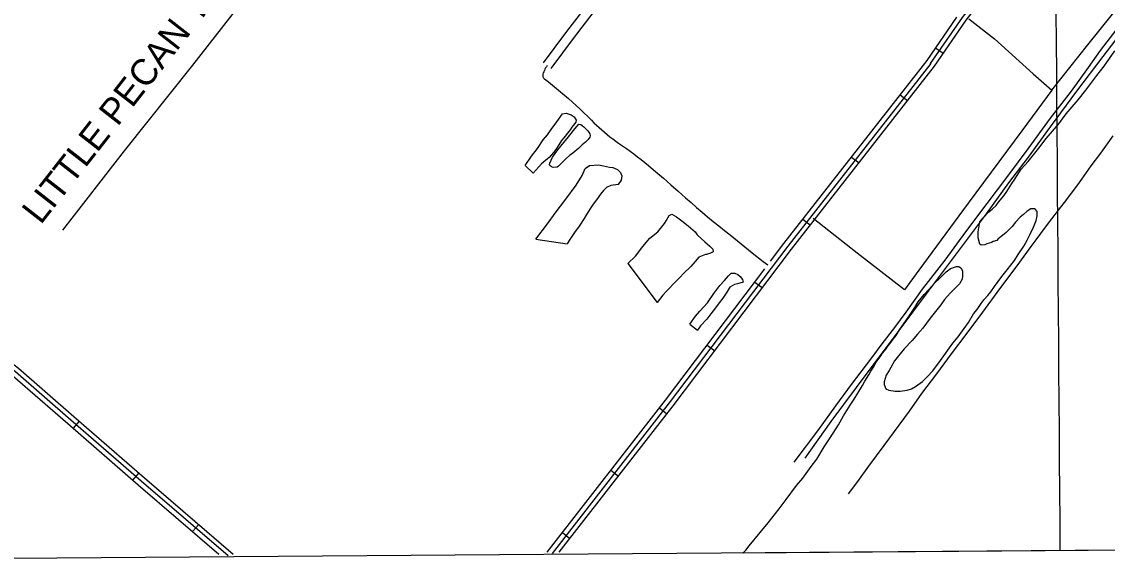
# Model space of a CAD drawing. Extents: x 3535183 to 3573198, y 534952 to 560562.
# Drawn here: x 3541367 to 3544800, y 540353 to 542068 of the extents above; entities that cross this region are included whole.
import ezdxf

# ---------------------------------------------------------------- set-up
doc = ezdxf.new("R2010")
doc.units = 0
for name, color, linetype in [('V-DTCH-CNTR', 7, 'Continuous'), ('V-GRID-FRAM', 7, 'Continuous'), ('V-GRID-MAJR', 7, 'Continuous'), ('V-RIVR-IDEN', 7, 'Continuous'), ('V-ROAD-CNTR', 7, 'Continuous'), ('V-SITE-VEGE', 7, 'Continuous'), ('V-TOPO-SHOR', 7, 'Continuous')]:
    doc.layers.add(name, color=color, linetype=linetype)

msp = doc.modelspace()

# ---------------------------------------------------------------- linework, layer by layer
at = {"layer": 'V-DTCH-CNTR'}
for points in [[(3543962.2, 544569.4), (3543900.2, 544489.1), (3543760.3, 544305.4), (3543560.2, 544046.2), (3543338.5, 543766.8), (3543158.1, 543539.1), (3542965.6, 543294.1), (3542951.8, 543276.2), (3542706.4, 542956.5), (3542362.5, 542521.1), (3542167.2, 542264.8), (3541907, 541930), (3541690.9, 541659.2), (3541495.6, 541407.6)], [(3544362.1, 542076.4), (3544443.4, 542013), (3544566, 541902.5), (3544624.4, 541850.8), (3544739, 541994.8), (3544890.8, 542184.7), (3545026.4, 542366.4), (3545165, 542538.2), (3545310.1, 542733.3), (3545439.6, 542912.6), (3545557.9, 543072.8), (3545707.1, 543276.4), (3545431.4, 543443.3)], [(3544624.4, 541850.8), (3544530.1, 541721.7), (3544360.1, 541493.1), (3544204.3, 541281.3), (3544158.3, 541218.6), (3544009.1, 541335.1), (3543869.6, 541444.5)]]:
    msp.add_lwpolyline(points, dxfattribs=at)
at = {"layer": 'V-GRID-FRAM'}
msp.add_lwpolyline([(3539245.8, 558535.3), (3570887.5, 558774.6), (3571033, 540592.1), (3539375.4, 540352.7), (3539245.8, 558535.3)], dxfattribs=at)
at = {"layer": 'V-GRID-MAJR'}
msp.add_spline([(3544651.7, 540392.6), (3544607.6, 546451.5), (3544563.5, 552512.4), (3544519.4, 558573.3), (3544519.4, 558575.2)], degree=3, dxfattribs=at)
at = {"layer": 'V-ROAD-CNTR'}
for p, q in [((3544230.5, 541945.1), (3544323.9, 542082.2)), ((3544256.4, 541985.3), (3544281.1, 541968.1)), ((3544145.2, 541836), (3544168.9, 541817.5)), ((3543991.3, 541639), (3544014.9, 541620.6)), ((3543837.3, 541442.1), (3543861, 541423.6)), ((3543685.2, 541243.4), (3543709.2, 541225.3)), ((3543534.6, 541043.9), (3543558.5, 541025.8)), ((3543383.7, 540844.8), (3543407.4, 540826.4)), ((3541548.7, 540803.1), (3541529, 540780.5)), ((3541737.1, 540638.8), (3541717.4, 540616.2)), ((3543230.3, 540647.4), (3543254, 540629)), ((3541926.5, 540475.7), (3541906.9, 540453)), ((3543076.9, 540450), (3543100.6, 540431.6))]:
    msp.add_line(p, q, dxfattribs=at)
for points in [[(3545496, 543536.2), (3545427.1, 543455.8), (3545395, 543431.6), (3545135.4, 543109.2), (3544897.5, 542794.6), (3544599.7, 542412.3), (3544341.5, 542081.4), (3544240.2, 541935.7)], [(3544254.2, 541926.7), (3544353.6, 542072.5), (3544611.5, 542403.1), (3544909.4, 542785.5), (3545147.3, 543100), (3545405.6, 543420.8), (3545437.4, 543444.8), (3545507.4, 543526.4)], [(3543016.7, 541937.7), (3543091.1, 542036.7), (3543174.5, 542145.8), (3543254.4, 542250.1), (3543359.1, 542386.4), (3543464.4, 542523.4), (3543554.3, 542641.1), (3543604.1, 542705.6)], [(3543040.7, 541919.7), (3543115, 542018.6), (3543198.3, 542127.6), (3543278.2, 542231.9), (3543382.9, 542368.2), (3543488.2, 542505.2), (3543578.1, 542622.8), (3543626.6, 542685.6)], [(3543734.9, 541309.1), (3543777.6, 541365.7), (3544230.5, 541945.1)], [(3543028.7, 541928.7), (3543026.1, 541925.1), (3543023.8, 541921.3), (3543021.6, 541917.5), (3543019.6, 541913.6), (3543017.7, 541909.5), (3543016.1, 541905.4), (3543014.7, 541901.2), (3543014.5, 541899.5), (3543014.5, 541897.7), (3543014.6, 541896), (3543015, 541894.3), (3543015.6, 541892.6), (3543016.4, 541891.1), (3543017.4, 541889.6), (3543018.5, 541888.2), (3543019.8, 541887), (3543032.8, 541877), (3543045.6, 541866.8), (3543058.3, 541856.4), (3543070.9, 541845.9), (3543083.3, 541835.2), (3543095.6, 541824.3), (3543108.2, 541813.4), (3543120.6, 541802.3), (3543132.8, 541791), (3543144.9, 541779.5), (3543156.7, 541767.9), (3543168.5, 541756.1), (3543176.4, 541748), (3543184.5, 541740.2), (3543192.7, 541732.5), (3543201.1, 541724.9), (3543209.7, 541717.6), (3543218.4, 541710.4), (3543227.2, 541703.4), (3543236.2, 541696.5), (3543245.3, 541689.9), (3543254.6, 541683.5), (3543266.9, 541675.2), (3543279, 541666.7), (3543291, 541658.1), (3543302.8, 541649.3), (3543314.6, 541640.2), (3543326.1, 541631), (3543337.5, 541621.7), (3543348.8, 541612.1), (3543372.6, 541592), (3543396.3, 541571.8), (3543419.9, 541551.3), (3543443.3, 541530.8), (3543466.6, 541510.1), (3543483.8, 541494.9), (3543501.1, 541479.8), (3543518.5, 541464.9), (3543536.1, 541450.2), (3543553.8, 541435.6), (3543571.7, 541421.2), (3543589.6, 541406.9), (3543607.7, 541392.8), (3543642.4, 541364.4), (3543677.3, 541336.3), (3543712.3, 541308.3), (3543726.1, 541297.5)], [(3544242.3, 541935.9), (3543789.5, 541356.5), (3543414.9, 540860.6), (3543044.3, 540383.7)], [(3543066.6, 540387.9), (3543426.8, 540851.4), (3543801.4, 541347.4), (3544254.2, 541926.7)], [(3542019.6, 540375.9), (3541744.5, 540612.4), (3541521.9, 540806.5), (3541346.5, 540958.9), (3541259.1, 541026.1), (3541185.7, 541088), (3541029.7, 541230.6), (3540783.3, 541437.6), (3540555.9, 541642.1)], [(3540565.9, 541653.2), (3540793.2, 541448.9), (3541039.6, 541241.9), (3541195.6, 541099.3), (3541268.5, 541037.8), (3541356, 540970.5), (3541531.7, 540817.8), (3541754.4, 540623.7), (3542035.7, 540381.8)], [(3543028.4, 540387.7), (3543403, 540869.7), (3543717, 541285.4)], [(3541177.5, 541075.3), (3541249.7, 541014.4), (3541337, 540947.3), (3541512.1, 540795.2), (3541734.7, 540601.1), (3541990, 540381.5)]]:
    msp.add_lwpolyline(points, dxfattribs=at)
at = {"layer": 'V-SITE-VEGE'}
for p, q in [((3544790, 541927.4), (3544823.9, 541975.3)), ((3544767, 541897.3), (3544790, 541927.4)), ((3544732, 541850.5), (3544767, 541897.3)), ((3544707.9, 541820.4), (3544732, 541850.5)), ((3544670.6, 541775.8), (3544707.9, 541820.4)), ((3544646.6, 541744.6), (3544670.6, 541775.8)), ((3544607.1, 541697.7), (3544646.6, 541744.6)), ((3544584.1, 541667.6), (3544607.1, 541697.7)), ((3544550.2, 541625.2), (3544584.1, 541667.6)), ((3544505.3, 541566.2), (3544528.3, 541600.7)), ((3544528.3, 541600.7), (3544550.2, 541625.2)), ((3544498.8, 541555), (3544505.3, 541566.2)), ((3544482.4, 541530.5), (3544498.8, 541555)), ((3544456.1, 541496), (3544472.5, 541516)), ((3544472.5, 541516), (3544482.4, 541530.5)), ((3544407.8, 541446.8), (3544425.4, 541465.8)), ((3544425.4, 541465.8), (3544436.4, 541473.7)), ((3544436.4, 541473.7), (3544448.5, 541485.9)), ((3544448.5, 541485.9), (3544456.1, 541496)), ((3544547.2, 541468), (3544535.1, 541456.8)), ((3544558.2, 541474.7), (3544547.2, 541468)), ((3544570.3, 541474.8), (3544558.2, 541474.7)), ((3544573.7, 541472.7), (3544570.3, 541474.8)), ((3544578.2, 541467.2), (3544573.7, 541472.7)), ((3544578.3, 541452.8), (3544578.2, 541467.2)), ((3544391.6, 541402.4), (3544396.9, 541434.5)), ((3544396.9, 541434.5), (3544407.8, 541446.8)), ((3544509.8, 541433.3), (3544498.9, 541418.8)), ((3544525.2, 541449), (3544509.8, 541433.3)), ((3544535.1, 541456.8), (3544525.2, 541449)), ((3544566.4, 541417.2), (3544575.1, 541438.3)), ((3544575.1, 541438.3), (3544578.3, 541452.8)), ((3544391.8, 541383.6), (3544391.6, 541402.4)), ((3544480.2, 541399.9), (3544469.2, 541390.9)), ((3544498.9, 541418.8), (3544480.2, 541399.9)), ((3544555.6, 541392.8), (3544566.4, 541417.2)), ((3544397.5, 541363.7), (3544391.8, 541383.6)), ((3544400.9, 541360.4), (3544397.5, 541363.7)), ((3544413, 541361.6), (3544400.9, 541360.4)), ((3544419.6, 541363.9), (3544413, 541361.6)), ((3544434, 541368.4), (3544419.6, 541363.9)), ((3544439.5, 541371.8), (3544434, 541368.4)), ((3544450.5, 541375.2), (3544439.5, 541371.8)), ((3544454.9, 541379.7), (3544450.5, 541375.2)), ((3544469.2, 541390.9), (3544454.9, 541379.7)), ((3544536, 541357.2), (3544546.9, 541376.1)), ((3544546.9, 541376.1), (3544555.6, 541392.8)), ((3544506.5, 541311.5), (3544518.5, 541330.4)), ((3544518.5, 541330.4), (3544536, 541357.2)), ((3544304.1, 541286.5), (3544322.8, 541292.2)), ((3544322.8, 541292.2), (3544330.6, 541292.2)), ((3544330.6, 541292.2), (3544337.3, 541287.9)), ((3544483.5, 541282.5), (3544506.5, 541311.5)), ((3544268.9, 541254), (3544290.9, 541275.3)), ((3544290.9, 541275.3), (3544304.1, 541286.5)), ((3544337.3, 541287.9), (3544341.8, 541279)), ((3544341.9, 541262.4), (3544340.9, 541252.5)), ((3544341.8, 541279), (3544341.9, 541262.4)), ((3544443, 541229), (3544467.1, 541261.3)), ((3544467.1, 541261.3), (3544483.5, 541282.5)), ((3544234.9, 541218.3), (3544254.7, 541240.6)), ((3544254.7, 541240.6), (3544268.9, 541254)), ((3544333.3, 541238), (3544303.7, 541207.8)), ((3544340.9, 541252.5), (3544333.3, 541238)), ((3544432.1, 541212.3), (3544443, 541229)), ((3544202, 541180.4), (3544220.7, 541203.8)), ((3544220.7, 541203.8), (3544234.9, 541218.3)), ((3544285, 541187.8), (3544274.1, 541171)), ((3544303.7, 541207.8), (3544285, 541187.8)), ((3544410.1, 541186.7), (3544422.2, 541201.2)), ((3544422.2, 541201.2), (3544432.1, 541212.3)), ((3544172.6, 541134.7), (3544191.1, 541162.6)), ((3544191.1, 541162.6), (3544202, 541180.4)), ((3544274.1, 541171), (3544240.2, 541128.7)), ((3544377.3, 541143.2), (3544388.3, 541156.6)), ((3544388.3, 541156.6), (3544401.4, 541175.5)), ((3544401.4, 541175.5), (3544410.1, 541186.7)), ((3544143, 541092.4), (3544172.6, 541134.7)), ((3544240.2, 541128.7), (3544217.2, 541097.5)), ((3544361, 541115.4), (3544377.3, 541143.2)), ((3544132.1, 541074.6), (3544143, 541092.4)), ((3544217.2, 541097.5), (3544199.6, 541078.5)), ((3544328.1, 541069.7), (3544347.8, 541096.4)), ((3544347.8, 541096.4), (3544361, 541115.4)), ((3544112.4, 541047.8), (3544123.4, 541062.3)), ((3544123.4, 541062.3), (3544132.1, 541074.6)), ((3544183.2, 541058.4), (3544158, 541031.6)), ((3544199.6, 541078.5), (3544183.2, 541058.4)), ((3544311.7, 541049.6), (3544328.1, 541069.7)), ((3544081.8, 541006.6), (3544089.5, 541017.7)), ((3544089.5, 541017.7), (3544100.4, 541032.2)), ((3544100.4, 541032.2), (3544105.9, 541040)), ((3544105.9, 541040), (3544112.4, 541047.8)), ((3544158, 541031.6), (3544127.3, 540993.7)), ((3544272.3, 540995), (3544311.7, 541049.6)), ((3544063.2, 540976.5), (3544068.7, 540989.8)), ((3544068.7, 540989.8), (3544081.8, 541006.6)), ((3544127.3, 540993.7), (3544109.9, 540963.6)), ((3544248.3, 540962.7), (3544272.3, 540995)), ((3544033.8, 540929.8), (3544045.8, 540949.8)), ((3544045.8, 540949.8), (3544052.3, 540960.9)), ((3544052.3, 540960.9), (3544063.2, 540976.5)), ((3544101.1, 540948.1), (3544094.7, 540927)), ((3544109.9, 540963.6), (3544101.1, 540948.1)), ((3544230.7, 540943.7), (3544248.3, 540962.7)), ((3544010.9, 540891.9), (3544026.1, 540915.3)), ((3544026.1, 540915.3), (3544033.8, 540929.8)), ((3544094.7, 540927), (3544094.8, 540919.2)), ((3544094.8, 540919.2), (3544099.3, 540904.9)), ((3544193.4, 540912.3), (3544215.4, 540928)), ((3544215.4, 540928), (3544230.7, 540943.7)), ((3544000, 540873), (3544010.9, 540891.9)), ((3544099.3, 540904.9), (3544109.3, 540900.5)), ((3544109.3, 540900.5), (3544129.3, 540897.4)), ((3544129.3, 540897.4), (3544144.8, 540897.5)), ((3544144.8, 540897.5), (3544166.9, 540901)), ((3544166.9, 540901), (3544181.2, 540905.6)), ((3544181.2, 540905.6), (3544193.4, 540912.3)), ((3543966.1, 540819.5), (3543986.8, 540854)), ((3543986.8, 540854), (3544000, 540873)), ((3543949.7, 540791.7), (3543966.1, 540819.5)), ((3543923.5, 540750.5), (3543949.7, 540791.7)), ((3543905, 540721.6), (3543923.5, 540750.5)), ((3543881, 540682.6), (3543905, 540721.6)), ((3543863.5, 540659.2), (3543881, 540682.6)), ((3543837.2, 540622.4), (3543863.5, 540659.2)), ((3543817.5, 540599), (3543837.2, 540622.4)), ((3543784.7, 540554.4), (3543817.5, 540599)), ((3543762.8, 540525.4), (3543784.7, 540554.4)), ((3543727.7, 540480.8), (3543762.8, 540525.4)), ((3543702.6, 540450.7), (3543727.7, 540480.8)), ((3543667.5, 540408.3), (3543702.6, 540450.7)), ((3543656.6, 540393.8), (3543667.5, 540408.3)), ((3544876.5, 540394.3), (3543647.3, 540385)), ((3543647.3, 540385), (3543656.6, 540393.8))]:
    msp.add_line(p, q, dxfattribs=at)
at = {"layer": 'V-TOPO-SHOR'}
for p, q in [((3542992.5, 541379.2), (3543091.5, 541364.7)), ((3543283.3, 541302), (3543376.2, 541178.8)), ((3543480.1, 541110.3), (3543504.3, 541091.4))]:
    msp.add_line(p, q, dxfattribs=at)
for points in [[(3545187.9, 542494.4), (3545133.4, 542422), (3545054.6, 542317.8), (3544957.1, 542187), (3544855.2, 542047.1), (3544786.3, 541958.1), (3544702.8, 541847.4), (3544620, 541735.1), (3544550.5, 541639), (3544487.7, 541557.8), (3544416.7, 541459.5), (3544309.6, 541316.3), (3544227.7, 541206.3), (3544140.7, 541089.7), (3544005.9, 540908.9), (3543926.3, 540801.5), (3543843.5, 540685.6)], [(3543809.8, 540673.4), (3543884.7, 540772.4), (3543941.4, 540850.9), (3543990.7, 540918.4), (3544055.8, 541002.9), (3544088.3, 541047.7), (3544127.8, 541099.6), (3544163.8, 541147.6), (3544216, 541221), (3544287.5, 541312.2), (3544352.4, 541402.8), (3544420, 541491.8), (3544485.3, 541579.1), (3544552.9, 541669.3), (3544620.1, 541762.8), (3544686.8, 541847.6), (3544741.2, 541923.2), (3544778.8, 541976.4), (3544842.2, 542059.2)], [(3542958.7, 541612.7), (3542978.6, 541642.4), (3542998.1, 541666.1), (3543016.4, 541694.1), (3543030, 541709.5), (3543041.3, 541726.6), (3543059.1, 541750.8), (3543077.5, 541775.5), (3543088.9, 541777.8), (3543104.3, 541773.1), (3543114.1, 541766.6), (3543120.8, 541755.7), (3543119.2, 541749.7), (3543106.8, 541734.3), (3543101.4, 541724.9), (3543093.3, 541714.5), (3543081.4, 541699.6), (3543074.4, 541691.4), (3543065.8, 541677.6), (3543055.5, 541663.3), (3543049, 541654), (3543034.4, 541638), (3543030.1, 541633.6), (3543011.1, 541617.6), (3542993.8, 541598.3), (3542984, 541588.4), (3542958.7, 541612.7)], [(3543036.8, 541620), (3543045.9, 541638.7), (3543062.1, 541661.7), (3543081, 541684.9), (3543096.1, 541703), (3543116.1, 541728.3), (3543129.1, 541743.2), (3543134.6, 541742.2), (3543144.5, 541735.2), (3543150, 541729.2), (3543156.1, 541723.2), (3543159.4, 541718.9), (3543163.3, 541712.4), (3543164.4, 541706.4), (3543163.9, 541702), (3543158.5, 541694.3), (3543149.3, 541686), (3543139.5, 541677.7), (3543135.2, 541673.3), (3543127.6, 541666.2), (3543122.2, 541661.7), (3543116.8, 541657.9), (3543108.6, 541650.7), (3543100.5, 541645.1), (3543088, 541633.6), (3543077.2, 541623.1), (3543064.2, 541610.4), (3543059.8, 541607.6), (3543047.8, 541606.4), (3543041.8, 541608), (3543037.4, 541612.9), (3543036.3, 541615.6), (3543036.8, 541620)], [(3543981.9, 540573), (3544010.8, 540611.7), (3544045.6, 540659.9), (3544094.7, 540726.1), (3544126.8, 540770.4), (3544174.9, 540834), (3544213.8, 540890), (3544261.3, 540952.5), (3544307.2, 541016), (3544356.6, 541081.2), (3544406.5, 541148.3), (3544460.8, 541222), (3544514.8, 541294.9), (3544559.9, 541355.4), (3544575, 541377.4), (3544589.6, 541396.9), (3544613.9, 541429.9), (3544645.5, 541470.9), (3544672.2, 541505.1), (3544712.7, 541559), (3544749.1, 541611.5), (3544779.4, 541651.9), (3544819.1, 541706.1)], [(3542992.5, 541379.2), (3543029.2, 541427.6), (3543053.5, 541461.1), (3543088.1, 541505.7), (3543120.5, 541549.7), (3543139.3, 541581), (3543148.9, 541602.4), (3543162, 541612.9), (3543190.9, 541614.3), (3543206.8, 541611.7), (3543225.9, 541607.5), (3543235.8, 541605.9), (3543250.6, 541600), (3543260, 541590.3), (3543265, 541579.4), (3543262.4, 541566.3), (3543252.7, 541552.5), (3543230.3, 541549), (3543216.1, 541542.9), (3543206.9, 541533.5), (3543197.2, 541522), (3543184.2, 541503.8), (3543174, 541490.1), (3543165.4, 541476.9), (3543153.5, 541457.6), (3543145.4, 541444.5), (3543130.3, 541420.3), (3543114.7, 541400.5), (3543098, 541375.2), (3543091.5, 541364.7)], [(3543283.3, 541302), (3543307.7, 541325.7), (3543330.9, 541355.9), (3543353.1, 541381.8), (3543379.1, 541402.8), (3543399.7, 541429.2), (3543405.1, 541437.5), (3543414.7, 541454.5), (3543422.4, 541457.9), (3543437.7, 541450.3), (3543454.2, 541437.4), (3543474.1, 541421.2), (3543496.6, 541402.8), (3543502.7, 541393), (3543527.5, 541370.8), (3543543.5, 541357.3), (3543552.3, 541347), (3543553.5, 541339.3), (3543545.3, 541334.9), (3543532.8, 541331), (3543529, 541330.9), (3543508.3, 541322), (3543496.4, 541308.2), (3543482.9, 541292.3), (3543459.5, 541270.8), (3543448.7, 541258.1), (3543436.8, 541246), (3543406.5, 541214.5), (3543394, 541201.9), (3543376.2, 541178.8)], [(3543480.1, 541110.3), (3543497.9, 541135), (3543511.4, 541151.5), (3543535.8, 541178), (3543555.7, 541207.1), (3543575.2, 541232.4), (3543589.8, 541248.4), (3543602.2, 541263.3), (3543610.4, 541271.6), (3543622.4, 541271.7), (3543631.7, 541266.8), (3543638.9, 541260.9), (3543646.1, 541251.1), (3543648.3, 541242.9), (3543630.3, 541237.8), (3543621.6, 541235.6), (3543606.4, 541226.7), (3543597.2, 541210.8), (3543583.7, 541192.6), (3543572.9, 541177.8), (3543561.1, 541161.8), (3543545.9, 541143.1), (3543533.5, 541125.5), (3543514, 541105.1), (3543504.3, 541091.4)]]:
    msp.add_lwpolyline(points, dxfattribs=at)

# ---------------------------------------------------------------- texts
at = {"layer": 'V-RIVR-IDEN'}
msp.add_text('LITTLE PECAN TREE CANAL', height=83, rotation=51.991, dxfattribs=at).set_placement((3541426.7, 541422.5))

doc.saveas('drawing.dxf')
